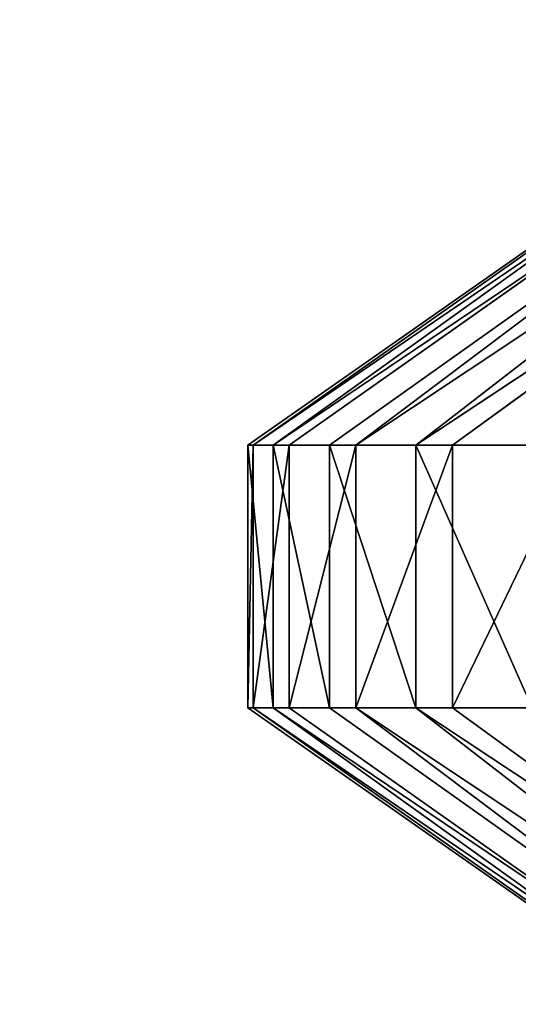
# Model space of a CAD drawing. Extents: x 323 to 497, y 0 to 111.
# Tile 318 of 656: x 353.07 to 353.251, y 89.748 to 90.105. Entities that reach past the tile are written whole.
import ezdxf

# ---------------------------------------------------------------- set-up
doc = ezdxf.new("R2010")
doc.units = 0
doc.header["$LTSCALE"] = 25.4
doc.layers.get('0').update_dxf_attribs({"color": 13, "linetype": 'CONTINUOUS'})

# ---------------------------------------------------------------- blocks, each defined once
blk = doc.blocks.new('MONO-II-7810-7841_STL_1')
at = {"color": 250}
for p, q in [((26.43193, 26.74481, 29.92262), (26.43193, 26.60134, 29.88038)), ((26.52742, 26.74481, 29.92262), (26.43193, 26.60134, 29.88038)), ((26.43193, 26.74481, 29.92262), (26.43193, 26.60134, 29.88038)), ((26.52742, 26.74481, 29.92262), (26.43193, 26.60134, 29.88038)), ((26.52742, 26.74481, 29.92262), (26.52742, 26.60134, 29.88038)), ((26.52742, 26.74481, 29.92262), (26.52742, 26.60134, 29.88038)), ((26.43193, 26.60134, 29.88038), (26.15885, 26.62076, 30.29236)), ((26.43193, 26.60134, 29.88038), (26.15885, 26.62076, 30.29236)), ((26.52742, 26.60134, 29.88038), (26.8005, 26.62076, 30.29236)), ((26.52742, 26.60134, 29.88038), (26.8005, 26.62076, 30.29236)), ((26.43193, 26.60134, 29.88038), (26.15885, 26.38754, 30.23309)), ((26.43193, 26.60134, 29.88038), (26.15885, 26.38754, 30.23309)), ((26.43193, 26.60134, 29.88038), (26.43193, 26.4551, 29.84898)), ((26.52742, 26.60134, 29.88038), (26.43193, 26.60134, 29.88038)), ((26.52742, 26.60134, 29.88038), (26.43193, 26.60134, 29.88038)), ((26.52742, 26.60134, 29.88038), (26.43193, 26.4551, 29.84898)), ((26.43193, 26.60134, 29.88038), (26.43193, 26.4551, 29.84898)), ((26.52742, 26.60134, 29.88038), (26.43193, 26.4551, 29.84898)), ((26.52742, 26.60134, 29.88038), (26.52742, 26.4551, 29.84898)), ((26.52742, 26.60134, 29.88038), (26.52742, 26.4551, 29.84898)), ((26.52742, 26.60134, 29.88038), (26.8005, 26.38754, 30.23309)), ((26.52742, 26.60134, 29.88038), (26.8005, 26.38754, 30.23309)), ((26.43193, 26.4551, 29.84898), (26.15885, 26.38754, 30.23309)), ((26.43193, 26.4551, 29.84898), (26.15885, 26.38754, 30.23309)), ((26.43193, 26.4551, 29.84898), (26.43193, 26.30693, 29.8286)), ((26.52742, 26.4551, 29.84898), (26.43193, 26.4551, 29.84898)), ((26.52742, 26.4551, 29.84898), (26.43193, 26.4551, 29.84898)), ((26.52742, 26.4551, 29.84898), (26.43193, 26.30693, 29.8286)), ((26.43193, 26.4551, 29.84898), (26.43193, 26.30693, 29.8286)), ((26.52742, 26.4551, 29.84898), (26.43193, 26.30693, 29.8286)), ((26.52742, 26.4551, 29.84898), (26.52742, 26.30693, 29.8286)), ((26.52742, 26.4551, 29.84898), (26.52742, 26.30693, 29.8286)), ((26.52742, 26.4551, 29.84898), (26.8005, 26.38754, 30.23309)), ((26.52742, 26.4551, 29.84898), (26.8005, 26.38754, 30.23309)), ((26.43193, 26.30693, 29.8286), (26.15885, 26.38754, 30.23309)), ((26.43193, 26.30693, 29.8286), (26.15885, 26.38754, 30.23309)), ((26.52742, 26.30693, 29.8286), (26.8005, 26.38754, 30.23309)), ((26.52742, 26.30693, 29.8286), (26.8005, 26.38754, 30.23309)), ((26.43193, 26.30693, 29.8286), (26.15885, 26.1481, 30.20923)), ((26.43193, 26.30693, 29.8286), (26.15885, 26.1481, 30.20923)), ((26.43193, 26.30693, 29.8286), (26.43193, 26.15766, 29.81935)), ((26.52742, 26.30693, 29.8286), (26.43193, 26.30693, 29.8286)), ((26.52742, 26.30693, 29.8286), (26.43193, 26.30693, 29.8286)), ((26.52742, 26.30693, 29.8286), (26.43193, 26.15766, 29.81935)), ((26.43193, 26.30693, 29.8286), (26.43193, 26.15766, 29.81935)), ((26.52742, 26.30693, 29.8286), (26.43193, 26.15766, 29.81935)), ((26.52742, 26.30693, 29.8286), (26.52742, 26.15766, 29.81935)), ((26.52742, 26.30693, 29.8286), (26.52742, 26.15766, 29.81935)), ((26.52742, 26.30693, 29.8286), (26.8005, 26.1481, 30.20923)), ((26.52742, 26.30693, 29.8286), (26.8005, 26.1481, 30.20923)), ((26.43193, 26.15766, 29.81935), (26.15885, 26.1481, 30.20923)), ((26.43193, 26.15766, 29.81935), (26.15885, 26.1481, 30.20923)), ((26.43193, 26.15766, 29.81935), (26.43193, 26.0081, 29.82128)), ((26.52742, 26.15766, 29.81935), (26.43193, 26.15766, 29.81935)), ((26.52742, 26.15766, 29.81935), (26.43193, 26.15766, 29.81935)), ((26.52742, 26.15766, 29.81935), (26.43193, 26.0081, 29.82128)), ((26.43193, 26.15766, 29.81935), (26.43193, 26.0081, 29.82128)), ((26.52742, 26.15766, 29.81935), (26.43193, 26.0081, 29.82128)), ((26.52742, 26.15766, 29.81935), (26.52742, 26.0081, 29.82128)), ((26.52742, 26.15766, 29.81935), (26.52742, 26.0081, 29.82128)), ((26.52742, 26.15766, 29.81935), (26.8005, 26.1481, 30.20923)), ((26.52742, 26.15766, 29.81935), (26.8005, 26.1481, 30.20923)), ((26.43193, 26.0081, 29.82128), (26.15885, 26.1481, 30.20923)), ((26.43193, 26.0081, 29.82128), (26.15885, 26.1481, 30.20923)), ((26.52742, 26.0081, 29.82128), (26.8005, 26.1481, 30.20923)), ((26.52742, 26.0081, 29.82128), (26.8005, 26.1481, 30.20923)), ((26.43193, 26.0081, 29.82128), (26.15885, 25.90777, 30.22133)), ((26.43193, 26.0081, 29.82128), (26.15885, 25.90777, 30.22133)), ((26.43193, 26.0081, 29.82128), (26.43193, 25.85911, 29.83438)), ((26.52742, 26.0081, 29.82128), (26.43193, 26.0081, 29.82128)), ((26.52742, 26.0081, 29.82128), (26.43193, 26.0081, 29.82128)), ((26.52742, 26.0081, 29.82128), (26.43193, 25.85911, 29.83438)), ((26.43193, 26.0081, 29.82128), (26.43193, 25.85911, 29.83438)), ((26.52742, 26.0081, 29.82128), (26.43193, 25.85911, 29.83438)), ((26.52742, 26.0081, 29.82128), (26.52742, 25.85911, 29.83438)), ((26.52742, 26.0081, 29.82128), (26.52742, 25.85911, 29.83438)), ((26.52742, 26.0081, 29.82128), (26.8005, 25.90777, 30.22133)), ((26.52742, 26.0081, 29.82128), (26.8005, 25.90777, 30.22133)), ((26.43193, 25.85911, 29.83438), (26.15885, 25.90777, 30.22133)), ((26.43193, 25.85911, 29.83438), (26.15885, 25.90777, 30.22133)), ((26.43193, 25.71152, 29.85857), (26.15885, 25.90777, 30.22133)), ((26.43193, 25.71152, 29.85857), (26.15885, 25.90777, 30.22133)), ((26.52742, 25.71152, 29.85857), (26.8005, 25.90777, 30.22133)), ((26.52742, 25.85911, 29.83438), (26.8005, 25.90777, 30.22133)), ((26.52742, 25.71152, 29.85857), (26.8005, 25.90777, 30.22133)), ((26.52742, 25.85911, 29.83438), (26.8005, 25.90777, 30.22133)), ((26.43193, 25.85911, 29.83438), (26.43193, 25.71152, 29.85857)), ((26.52742, 25.85911, 29.83438), (26.43193, 25.85911, 29.83438)), ((26.52742, 25.85911, 29.83438), (26.43193, 25.85911, 29.83438)), ((26.52742, 25.85911, 29.83438), (26.43193, 25.71152, 29.85857)), ((26.43193, 25.85911, 29.83438), (26.43193, 25.71152, 29.85857)), ((26.52742, 25.85911, 29.83438), (26.43193, 25.71152, 29.85857)), ((26.52742, 25.85911, 29.83438), (26.52742, 25.71152, 29.85857)), ((26.52742, 25.85911, 29.83438), (26.52742, 25.71152, 29.85857)), ((26.43193, 25.71152, 29.85857), (26.15885, 25.67193, 30.26911)), ((26.43193, 25.71152, 29.85857), (26.15885, 25.67193, 30.26911)), ((26.43193, 25.71152, 29.85857), (26.43193, 25.56614, 29.89373)), ((26.52742, 25.71152, 29.85857), (26.43193, 25.71152, 29.85857)), ((26.52742, 25.71152, 29.85857), (26.43193, 25.71152, 29.85857)), ((26.52742, 25.71152, 29.85857), (26.43193, 25.56614, 29.89373)), ((26.43193, 25.71152, 29.85857), (26.43193, 25.56614, 29.89373)), ((26.52742, 25.71152, 29.85857), (26.43193, 25.56614, 29.89373)), ((26.52742, 25.71152, 29.85857), (26.52742, 25.56614, 29.89373)), ((26.52742, 25.71152, 29.85857), (26.52742, 25.56614, 29.89373)), ((26.52742, 25.71152, 29.85857), (26.8005, 25.67193, 30.26911)), ((26.52742, 25.71152, 29.85857), (26.8005, 25.67193, 30.26911)), ((26.43193, 25.56614, 29.89373), (26.15885, 25.67193, 30.26911)), ((26.43193, 25.56614, 29.89373), (26.15885, 25.67193, 30.26911)), ((26.52742, 25.56614, 29.89373), (26.8005, 25.67193, 30.26911)), ((26.52742, 25.56614, 29.89373), (26.8005, 25.67193, 30.26911)), ((26.43193, 25.56614, 29.89373), (26.43193, 25.42381, 29.93965)), ((26.52742, 25.56614, 29.89373), (26.43193, 25.56614, 29.89373)), ((26.52742, 25.56614, 29.89373), (26.43193, 25.56614, 29.89373)), ((26.52742, 25.56614, 29.89373), (26.43193, 25.42381, 29.93965)), ((26.43193, 25.56614, 29.89373), (26.43193, 25.42381, 29.93965)), ((26.52742, 25.56614, 29.89373), (26.43193, 25.42381, 29.93965)), ((26.52742, 25.56614, 29.89373), (26.52742, 25.42381, 29.93965)), ((26.52742, 25.56614, 29.89373), (26.52742, 25.42381, 29.93965))]:
    blk.add_line(p, q, dxfattribs=at)
at = {"color": 7}
mesh = blk.add_polyface(dxfattribs=at)
corners = [(75.53263, 157.25012, 34.76959), (5.83444, 79.17375, 26.09331), (5.45256, 79.17375, 30.08985)]
mesh.append_faces([[corners[k] for k in face] for face in [(0, 1, 2)]], dxfattribs={"color": 7})
mesh = blk.add_polyface(dxfattribs=at)
corners = [(75.53263, 157.25012, 34.76959), (75.77783, 157.20102, 32.77651), (5.83444, 79.17375, 26.09331)]
mesh.append_faces([[corners[k] for k in face] for face in [(0, 1, 2)]], dxfattribs={"color": 7})
mesh = blk.add_polyface(dxfattribs=at)
corners = [(75.77783, 157.20102, 32.77651), (76.58806, 156.80986, 28.86388), (5.83444, 79.17375, 26.09331)]
mesh.append_faces([[corners[k] for k in face] for face in [(0, 1, 2)]], dxfattribs={"color": 7})
mesh = blk.add_polyface(dxfattribs=at)
corners = [(76.64225, 156.24637, 34.87562), (6.54508, 78.02478, 32.07048), (6.69885, 78.2191, 28.19242)]
mesh.append_faces([[corners[k] for k in face] for face in [(0, 1, 2)]], dxfattribs={"color": 7})
mesh = blk.add_polyface(dxfattribs=at)
corners = [(76.64225, 156.24637, 34.87562), (6.69885, 78.2191, 28.19242), (77.22566, 156.05205, 31.03861)]
mesh.append_faces([[corners[k] for k in face] for face in [(0, 1, 2)]], dxfattribs={"color": 7})
mesh = blk.add_polyface(dxfattribs=at)
corners = [(77.22566, 156.05205, 31.03861), (6.69885, 78.2191, 28.19242), (7.28227, 78.02478, 24.35542)]
mesh.append_faces([[corners[k] for k in face] for face in [(0, 1, 2)]], dxfattribs={"color": 7})
mesh = blk.add_polyface(dxfattribs=at)
corners = [(77.22566, 156.05205, 31.03861), (7.28227, 78.02478, 24.35542), (78.22569, 155.47342, 27.32838)]
mesh.append_faces([[corners[k] for k in face] for face in [(0, 1, 2)]], dxfattribs={"color": 7})
mesh = blk.add_polyface(dxfattribs=at)
corners = [(34.14344, 52.79096, 37.84668), (7.28828, 77.44234, 31.09245), (7.4386, 77.54994, 28.2631)]
mesh.append_faces([[corners[k] for k in face] for face in [(0, 1, 2)]], dxfattribs={"color": 7})
mesh = blk.add_polyface(dxfattribs=at)
corners = [(34.14344, 52.79096, 37.84668), (7.4386, 77.54994, 28.2631), (7.82681, 77.44234, 25.45649)]
mesh.append_faces([[corners[k] for k in face] for face in [(0, 1, 2)]], dxfattribs={"color": 7})
mesh = blk.add_polyface(dxfattribs=at)
corners = [(34.14344, 52.79096, 37.84668), (7.82681, 77.44234, 25.45649), (8.4479, 77.12095, 22.7087)]
mesh.append_faces([[corners[k] for k in face] for face in [(0, 1, 2)]], dxfattribs={"color": 7})
mesh = blk.add_polyface(dxfattribs=at)
corners = [(34.14344, 52.79096, 37.84668), (8.4479, 77.12095, 22.7087), (9.2939, 76.58989, 20.0551)]
mesh.append_faces([[corners[k] for k in face] for face in [(0, 1, 2)]], dxfattribs={"color": 7})
mesh = blk.add_polyface(dxfattribs=at)
corners = [(34.14344, 52.79096, 37.84668), (9.2939, 76.58989, 20.0551), (35.47509, 52.79096, 23.91015)]
mesh.append_faces([[corners[k] for k in face] for face in [(0, 1, 2)]], dxfattribs={"color": 7})
mesh = blk.add_polyface(dxfattribs=at)
corners = [(26.04771, 63.90812, 36.76953), (26.69556, 63.35337, 36.46613), (22.69754, 68.85716, 14.05007)]
mesh.append_faces([[corners[k] for k in face] for face in [(0, 1, 2)]], dxfattribs={"color": 7})
mesh = blk.add_polyface(dxfattribs=at)
corners = [(26.69556, 63.35337, 36.46613), (26.6445, 64.64211, 21.95425), (22.69754, 68.85716, 14.05007)]
mesh.append_faces([[corners[k] for k in face] for face in [(0, 1, 2)]], dxfattribs={"color": 7})
mesh = blk.add_polyface(dxfattribs=at)
corners = [(26.25039, 41.60865, 171.81874), (33.55039, 41.60865, 31.81875), (26.25039, 41.60865, 1.81875)]
mesh.append_faces([[corners[k] for k in face] for face in [(0, 1, 2)]], dxfattribs={"color": 7})
mesh = blk.add_polyface(dxfattribs=at)
corners = [(33.55039, 41.60865, 31.81875), (33.92861, 41.60865, 28.94586), (26.25039, 41.60865, 1.81875)]
mesh.append_faces([[corners[k] for k in face] for face in [(0, 1, 2)]], dxfattribs={"color": 7})
mesh = blk.add_polyface(dxfattribs=at)
corners = [(33.55039, 40.80865, 31.81875), (26.25039, 40.80865, 1.81875), (33.92861, 40.80865, 28.94586)]
mesh.append_faces([[corners[k] for k in face] for face in [(0, 1, 2)]], dxfattribs={"color": 7})
mesh = blk.add_polyface(dxfattribs=at)
corners = [(26.25039, 40.80865, 171.81874), (26.25039, 40.80865, 1.81875), (33.55039, 40.80865, 31.81875)]
mesh.append_faces([[corners[k] for k in face] for face in [(0, 1, 2)]], dxfattribs={"color": 7})
mesh = blk.add_polyface(dxfattribs=at)
corners = [(26.43193, 26.74481, 29.92262), (26.43193, 26.60134, 29.88038), (26.15885, 26.62076, 30.29236)]
mesh.append_faces([[corners[k] for k in face] for face in [(0, 1, 2)]], dxfattribs={"color": 7})
mesh = blk.add_polyface(dxfattribs=at)
corners = [(26.52742, 26.74481, 29.92262), (26.43193, 26.60134, 29.88038), (26.43193, 26.74481, 29.92262)]
mesh.append_faces([[corners[k] for k in face] for face in [(0, 1, 2)]], dxfattribs={"color": 7})
mesh = blk.add_polyface(dxfattribs=at)
corners = [(26.52742, 26.60134, 29.88038), (26.43193, 26.60134, 29.88038), (26.52742, 26.74481, 29.92262)]
mesh.append_faces([[corners[k] for k in face] for face in [(0, 1, 2)]], dxfattribs={"color": 7})
mesh = blk.add_polyface(dxfattribs=at)
corners = [(26.52742, 26.74481, 29.92262), (26.8005, 26.62076, 30.29236), (26.52742, 26.60134, 29.88038)]
mesh.append_faces([[corners[k] for k in face] for face in [(0, 1, 2)]], dxfattribs={"color": 7})
mesh = blk.add_polyface(dxfattribs=at)
corners = [(26.15885, 26.62076, 30.29236), (26.43193, 26.60134, 29.88038), (26.15885, 26.38754, 30.23309)]
mesh.append_faces([[corners[k] for k in face] for face in [(0, 1, 2)]], dxfattribs={"color": 7})
mesh = blk.add_polyface(dxfattribs=at)
corners = [(26.8005, 26.62076, 30.29236), (26.8005, 26.38754, 30.23309), (26.52742, 26.60134, 29.88038)]
mesh.append_faces([[corners[k] for k in face] for face in [(0, 1, 2)]], dxfattribs={"color": 7})
mesh = blk.add_polyface(dxfattribs=at)
corners = [(26.43193, 26.60134, 29.88038), (26.43193, 26.4551, 29.84898), (26.15885, 26.38754, 30.23309)]
mesh.append_faces([[corners[k] for k in face] for face in [(0, 1, 2)]], dxfattribs={"color": 7})
mesh = blk.add_polyface(dxfattribs=at)
corners = [(26.52742, 26.60134, 29.88038), (26.43193, 26.4551, 29.84898), (26.43193, 26.60134, 29.88038)]
mesh.append_faces([[corners[k] for k in face] for face in [(0, 1, 2)]], dxfattribs={"color": 7})
mesh = blk.add_polyface(dxfattribs=at)
corners = [(26.52742, 26.4551, 29.84898), (26.43193, 26.4551, 29.84898), (26.52742, 26.60134, 29.88038)]
mesh.append_faces([[corners[k] for k in face] for face in [(0, 1, 2)]], dxfattribs={"color": 7})
mesh = blk.add_polyface(dxfattribs=at)
corners = [(26.52742, 26.60134, 29.88038), (26.8005, 26.38754, 30.23309), (26.52742, 26.4551, 29.84898)]
mesh.append_faces([[corners[k] for k in face] for face in [(0, 1, 2)]], dxfattribs={"color": 7})
mesh = blk.add_polyface(dxfattribs=at)
corners = [(26.43193, 26.4551, 29.84898), (26.43193, 26.30693, 29.8286), (26.15885, 26.38754, 30.23309)]
mesh.append_faces([[corners[k] for k in face] for face in [(0, 1, 2)]], dxfattribs={"color": 7})
mesh = blk.add_polyface(dxfattribs=at)
corners = [(26.52742, 26.4551, 29.84898), (26.43193, 26.30693, 29.8286), (26.43193, 26.4551, 29.84898)]
mesh.append_faces([[corners[k] for k in face] for face in [(0, 1, 2)]], dxfattribs={"color": 7})
mesh = blk.add_polyface(dxfattribs=at)
corners = [(26.52742, 26.30693, 29.8286), (26.43193, 26.30693, 29.8286), (26.52742, 26.4551, 29.84898)]
mesh.append_faces([[corners[k] for k in face] for face in [(0, 1, 2)]], dxfattribs={"color": 7})
mesh = blk.add_polyface(dxfattribs=at)
corners = [(26.52742, 26.4551, 29.84898), (26.8005, 26.38754, 30.23309), (26.52742, 26.30693, 29.8286)]
mesh.append_faces([[corners[k] for k in face] for face in [(0, 1, 2)]], dxfattribs={"color": 7})
mesh = blk.add_polyface(dxfattribs=at)
corners = [(26.15885, 26.38754, 30.23309), (26.43193, 26.30693, 29.8286), (26.15885, 26.1481, 30.20923)]
mesh.append_faces([[corners[k] for k in face] for face in [(0, 1, 2)]], dxfattribs={"color": 7})
mesh = blk.add_polyface(dxfattribs=at)
corners = [(26.8005, 26.38754, 30.23309), (26.8005, 26.1481, 30.20923), (26.52742, 26.30693, 29.8286)]
mesh.append_faces([[corners[k] for k in face] for face in [(0, 1, 2)]], dxfattribs={"color": 7})
mesh = blk.add_polyface(dxfattribs=at)
corners = [(26.43193, 26.30693, 29.8286), (26.43193, 26.15766, 29.81935), (26.15885, 26.1481, 30.20923)]
mesh.append_faces([[corners[k] for k in face] for face in [(0, 1, 2)]], dxfattribs={"color": 7})
mesh = blk.add_polyface(dxfattribs=at)
corners = [(26.52742, 26.30693, 29.8286), (26.43193, 26.15766, 29.81935), (26.43193, 26.30693, 29.8286)]
mesh.append_faces([[corners[k] for k in face] for face in [(0, 1, 2)]], dxfattribs={"color": 7})
mesh = blk.add_polyface(dxfattribs=at)
corners = [(26.52742, 26.15766, 29.81935), (26.43193, 26.15766, 29.81935), (26.52742, 26.30693, 29.8286)]
mesh.append_faces([[corners[k] for k in face] for face in [(0, 1, 2)]], dxfattribs={"color": 7})
mesh = blk.add_polyface(dxfattribs=at)
corners = [(26.52742, 26.30693, 29.8286), (26.8005, 26.1481, 30.20923), (26.52742, 26.15766, 29.81935)]
mesh.append_faces([[corners[k] for k in face] for face in [(0, 1, 2)]], dxfattribs={"color": 7})
mesh = blk.add_polyface(dxfattribs=at)
corners = [(26.43193, 26.15766, 29.81935), (26.43193, 26.0081, 29.82128), (26.15885, 26.1481, 30.20923)]
mesh.append_faces([[corners[k] for k in face] for face in [(0, 1, 2)]], dxfattribs={"color": 7})
mesh = blk.add_polyface(dxfattribs=at)
corners = [(26.52742, 26.15766, 29.81935), (26.43193, 26.0081, 29.82128), (26.43193, 26.15766, 29.81935)]
mesh.append_faces([[corners[k] for k in face] for face in [(0, 1, 2)]], dxfattribs={"color": 7})
mesh = blk.add_polyface(dxfattribs=at)
corners = [(26.52742, 26.0081, 29.82128), (26.43193, 26.0081, 29.82128), (26.52742, 26.15766, 29.81935)]
mesh.append_faces([[corners[k] for k in face] for face in [(0, 1, 2)]], dxfattribs={"color": 7})
mesh = blk.add_polyface(dxfattribs=at)
corners = [(26.52742, 26.15766, 29.81935), (26.8005, 26.1481, 30.20923), (26.52742, 26.0081, 29.82128)]
mesh.append_faces([[corners[k] for k in face] for face in [(0, 1, 2)]], dxfattribs={"color": 7})
mesh = blk.add_polyface(dxfattribs=at)
corners = [(26.15885, 26.1481, 30.20923), (26.43193, 26.0081, 29.82128), (26.15885, 25.90777, 30.22133)]
mesh.append_faces([[corners[k] for k in face] for face in [(0, 1, 2)]], dxfattribs={"color": 7})
mesh = blk.add_polyface(dxfattribs=at)
corners = [(26.8005, 26.1481, 30.20923), (26.8005, 25.90777, 30.22133), (26.52742, 26.0081, 29.82128)]
mesh.append_faces([[corners[k] for k in face] for face in [(0, 1, 2)]], dxfattribs={"color": 7})
mesh = blk.add_polyface(dxfattribs=at)
corners = [(26.43193, 26.0081, 29.82128), (26.43193, 25.85911, 29.83438), (26.15885, 25.90777, 30.22133)]
mesh.append_faces([[corners[k] for k in face] for face in [(0, 1, 2)]], dxfattribs={"color": 7})
mesh = blk.add_polyface(dxfattribs=at)
corners = [(26.52742, 26.0081, 29.82128), (26.43193, 25.85911, 29.83438), (26.43193, 26.0081, 29.82128)]
mesh.append_faces([[corners[k] for k in face] for face in [(0, 1, 2)]], dxfattribs={"color": 7})
mesh = blk.add_polyface(dxfattribs=at)
corners = [(26.52742, 25.85911, 29.83438), (26.43193, 25.85911, 29.83438), (26.52742, 26.0081, 29.82128)]
mesh.append_faces([[corners[k] for k in face] for face in [(0, 1, 2)]], dxfattribs={"color": 7})
mesh = blk.add_polyface(dxfattribs=at)
corners = [(26.52742, 26.0081, 29.82128), (26.8005, 25.90777, 30.22133), (26.52742, 25.85911, 29.83438)]
mesh.append_faces([[corners[k] for k in face] for face in [(0, 1, 2)]], dxfattribs={"color": 7})
mesh = blk.add_polyface(dxfattribs=at)
corners = [(26.15885, 25.90777, 30.22133), (26.43193, 25.85911, 29.83438), (26.43193, 25.71152, 29.85857)]
mesh.append_faces([[corners[k] for k in face] for face in [(0, 1, 2)]], dxfattribs={"color": 7})
mesh = blk.add_polyface(dxfattribs=at)
corners = [(26.15885, 25.90777, 30.22133), (26.43193, 25.71152, 29.85857), (26.15885, 25.67193, 30.26911)]
mesh.append_faces([[corners[k] for k in face] for face in [(0, 1, 2)]], dxfattribs={"color": 7})
mesh = blk.add_polyface(dxfattribs=at)
corners = [(26.8005, 25.90777, 30.22133), (26.8005, 25.67193, 30.26911), (26.52742, 25.71152, 29.85857)]
mesh.append_faces([[corners[k] for k in face] for face in [(0, 1, 2)]], dxfattribs={"color": 7})
mesh = blk.add_polyface(dxfattribs=at)
corners = [(26.8005, 25.90777, 30.22133), (26.52742, 25.71152, 29.85857), (26.52742, 25.85911, 29.83438)]
mesh.append_faces([[corners[k] for k in face] for face in [(0, 1, 2)]], dxfattribs={"color": 7})
mesh = blk.add_polyface(dxfattribs=at)
corners = [(26.52742, 25.85911, 29.83438), (26.43193, 25.71152, 29.85857), (26.43193, 25.85911, 29.83438)]
mesh.append_faces([[corners[k] for k in face] for face in [(0, 1, 2)]], dxfattribs={"color": 7})
mesh = blk.add_polyface(dxfattribs=at)
corners = [(26.52742, 25.71152, 29.85857), (26.43193, 25.71152, 29.85857), (26.52742, 25.85911, 29.83438)]
mesh.append_faces([[corners[k] for k in face] for face in [(0, 1, 2)]], dxfattribs={"color": 7})
mesh = blk.add_polyface(dxfattribs=at)
corners = [(26.43193, 25.71152, 29.85857), (26.43193, 25.56614, 29.89373), (26.15885, 25.67193, 30.26911)]
mesh.append_faces([[corners[k] for k in face] for face in [(0, 1, 2)]], dxfattribs={"color": 7})
mesh = blk.add_polyface(dxfattribs=at)
corners = [(26.52742, 25.71152, 29.85857), (26.43193, 25.56614, 29.89373), (26.43193, 25.71152, 29.85857)]
mesh.append_faces([[corners[k] for k in face] for face in [(0, 1, 2)]], dxfattribs={"color": 7})
mesh = blk.add_polyface(dxfattribs=at)
corners = [(26.52742, 25.56614, 29.89373), (26.43193, 25.56614, 29.89373), (26.52742, 25.71152, 29.85857)]
mesh.append_faces([[corners[k] for k in face] for face in [(0, 1, 2)]], dxfattribs={"color": 7})
mesh = blk.add_polyface(dxfattribs=at)
corners = [(26.52742, 25.71152, 29.85857), (26.8005, 25.67193, 30.26911), (26.52742, 25.56614, 29.89373)]
mesh.append_faces([[corners[k] for k in face] for face in [(0, 1, 2)]], dxfattribs={"color": 7})
mesh = blk.add_polyface(dxfattribs=at)
corners = [(26.15885, 25.67193, 30.26911), (26.43193, 25.56614, 29.89373), (26.43193, 25.42381, 29.93965)]
mesh.append_faces([[corners[k] for k in face] for face in [(0, 1, 2)]], dxfattribs={"color": 7})
mesh = blk.add_polyface(dxfattribs=at)
corners = [(26.8005, 25.67193, 30.26911), (26.52742, 25.42381, 29.93965), (26.52742, 25.56614, 29.89373)]
mesh.append_faces([[corners[k] for k in face] for face in [(0, 1, 2)]], dxfattribs={"color": 7})
mesh = blk.add_polyface(dxfattribs=at)
corners = [(26.52742, 25.56614, 29.89373), (26.43193, 25.42381, 29.93965), (26.43193, 25.56614, 29.89373)]
mesh.append_faces([[corners[k] for k in face] for face in [(0, 1, 2)]], dxfattribs={"color": 7})
mesh = blk.add_polyface(dxfattribs=at)
corners = [(26.52742, 25.42381, 29.93965), (26.43193, 25.42381, 29.93965), (26.52742, 25.56614, 29.89373)]
mesh.append_faces([[corners[k] for k in face] for face in [(0, 1, 2)]], dxfattribs={"color": 7})

msp = doc.modelspace()

# ---------------------------------------------------------------- block references
at = {"color": 0, "extrusion": (1, -3.88578e-16, -6.10623e-16), "rotation": 180}
msp.add_blockref('MONO-II-7810-7841_STL_1', (116.38281, 159.93524, 323.33388), dxfattribs=at)

doc.saveas('drawing.dxf')
